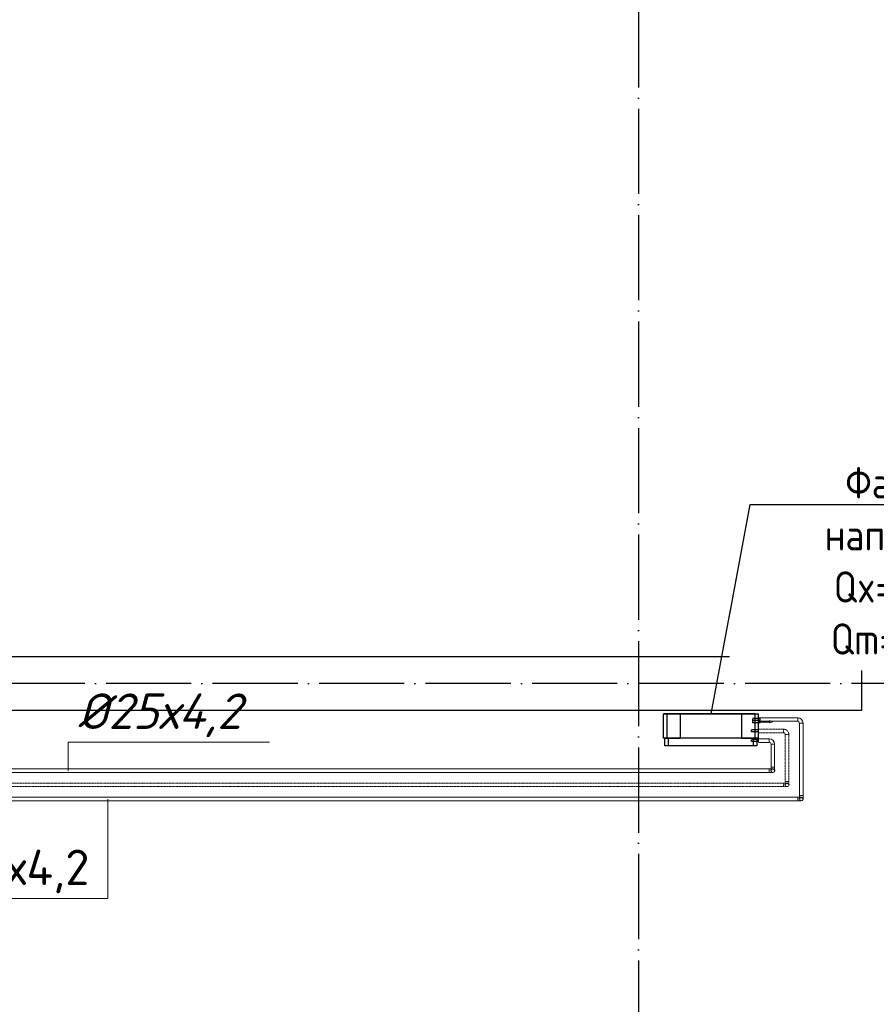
# Model space of a CAD drawing. Header units: millimetres. Extents: x 9824119 to 13672909, y -72394 to 462135.
# Tile 257 of 656: x 10115890 to 10121923, y 16346 to 23283. Entities that reach past the tile are written whole.
import ezdxf
from ezdxf import colors
from ezdxf.entities.mleader import LeaderData, LeaderLine
from ezdxf.math import Vec2, Vec3

# ---------------------------------------------------------------- set-up
doc = ezdxf.new("R2010")
doc.units = ezdxf.units.MM
for name, pattern in [('ACAD_ISO04W100', [30, 24, -3, 0, -3]), ('Hidden', [3, 2, -1]), ('UnderFloor', [7.5, 6, -1.5])]:
    doc.linetypes.add(name, pattern=pattern)
for name, color, linetype in [('MAGI_GENERAL', 7, 'Continuous'), ('PIPE-H1', 7, 'Continuous'), ('PIPE-H1-COMPONENT-', 7, 'Continuous'), ('PIPE-H1-TEXT', 7, 'Continuous')]:
    doc.layers.add(name, color=color, linetype=linetype)
doc.layers.add('Наружни стен', color=7, linetype='Continuous', lineweight=70)
doc.layers.add('Оси', color=1, linetype='ACAD_ISO04W100', lineweight=0)
doc.styles.add('ICOCPEUR', font='isocpeur.ttf')
doc.styles.add('ISOCPEUR', font='isocpeui.ttf')
doc.styles.add('СПДС', font='isocpeur.ttf')

# ---------------------------------------------------------------- blocks, each defined once
blk = doc.blocks.new('вамавммммммм')
at = {"color": 253, "lineweight": 25}
for p, q in [((1600218.4, 1422907.9), (1607798.4, 1422907.9)), ((1607798.4, 1422527.9), (1599198.4, 1422527.9))]:
    blk.add_line(p, q, dxfattribs=at)
at = {"layer": 'Наружни стен', "color": 253, "lineweight": 25}
blk.add_line((1607798.4, 1422907.9), (1607798.4, 1422527.9), dxfattribs=at)
at = {"layer": 'Оси', "color": 18, "lineweight": 25, "ltscale": 25, "true_color": 0x000000}
for p, q in [((1606228.4, 1429017.9), (1606228.4, 1409318.2)), ((1609828.4, 1422717.9), (1570469.5, 1422717.9))]:
    blk.add_line(p, q, dxfattribs=at)
blk = doc.blocks.new('_None')
blk = doc.blocks.new('*U4139')
at = {"layer": 'PIPE-H1-TEXT', "color": 7, "linetype": 'Continuous', "lineweight": 15}
for p, q in [((10116230.8, 17992.2, 12.5), (10116230.8, 18192.2, 12.5)), ((10116230.8, 18192.2, 12.5), (10117649.4, 18192.2, 12.5))]:
    blk.add_line(p, q, dxfattribs=at)
at = {"layer": 'PIPE-H1-TEXT', "color": 102, "linetype": 'Continuous', "lineweight": 15, "style": 'ISOCPEUR'}
blk.add_text('%%c25х4,2', height=250, dxfattribs=at).set_placement((10116299.3, 18286.5, 12.5))
blk = doc.blocks.new('*U4153')
at = {"layer": 'PIPE-H1-TEXT', "color": 7, "linetype": 'Continuous', "lineweight": 15}
for p, q in [((10116510.3, 17792.2, 12.5), (10116510.3, 17092.2, 12.5)), ((10116510.3, 17092.2, 12.5), (10115160.7, 17092.2, 12.5))]:
    blk.add_line(p, q, dxfattribs=at)
at = {"layer": 'PIPE-H1-TEXT', "color": 1, "linetype": 'Continuous', "lineweight": 15, "style": 'ICOCPEUR'}
blk.add_text('%%c25х4,2', height=250, dxfattribs=at).set_placement((10115229.3, 17186.4, 12.5))
blk = doc.blocks.new('*U4242')
at = {"layer": 'PIPE-H1', "color": 82, "linetype": 'Continuous', "lineweight": 20, "extrusion": (-1, 0, 0)}
blk.add_ellipse((10121169.1, 17992.2, 12.5), major_axis=(0, -12.5), ratio=1, start_param=0, end_param=3.141593, dxfattribs=at)
at = {"layer": 'PIPE-H1', "color": 82, "linetype": 'Continuous', "lineweight": 20, "extrusion": (0, -1, 0)}
for centre in [(10121169.1, 18004.7, 37.5), (10121169.1, 17979.7, 37.5)]:
    blk.add_ellipse(centre, major_axis=(0, 0, -25), ratio=1, start_param=0, end_param=1.570796, dxfattribs=at)
blk = doc.blocks.new('*U4243')
at = {"layer": 'PIPE-H1', "color": 82, "linetype": 'Continuous', "lineweight": 20}
for p, q in [((10121169.1, 18004.7, 12.5), (10109288.3, 18004.7, 12.5)), ((10121169.1, 17979.7, 12.5), (10109288.3, 17979.7, 12.5))]:
    blk.add_line(p, q, dxfattribs=at)
blk = doc.blocks.new('*U4244')
at = {"layer": 'PIPE-H1', "color": 7, "linetype": 'Continuous', "lineweight": -3}
blk.add_line((10121194.1, 17992.2, 285), (10121194.1, 17992.2, 284), dxfattribs=at)
blk = doc.blocks.new('*U4245')
at = {"layer": 'PIPE-H1', "color": 82, "linetype": 'Continuous', "lineweight": 20, "extrusion": (0, 1, 0)}
blk.add_ellipse((10121194.1, 18017.2, 560), major_axis=(-12.5, 0), ratio=1, start_param=0, end_param=3.141593, dxfattribs=at)
at = {"layer": 'PIPE-H1', "color": 82, "linetype": 'Continuous', "lineweight": 20, "extrusion": (1, 0, 0)}
for centre in [(10121181.6, 18017.2, 535), (10121206.6, 18017.2, 535)]:
    blk.add_ellipse(centre, major_axis=(0, 0, 25), ratio=1, start_param=0, end_param=1.570796, dxfattribs=at)
at = {"layer": 'PIPE-H1', "color": 1, "linetype": 'UnderFloor', "lineweight": -3, "extrusion": (0, 0, -1)}
blk.add_ellipse((10121194.1, 17992.2, 535), major_axis=(-12.5, 0), ratio=1, start_param=0, end_param=3.141593, dxfattribs=at)
at = {"layer": 'PIPE-H1', "color": 82, "linetype": 'Continuous', "lineweight": 20, "extrusion": (0, 0, -1)}
blk.add_ellipse((10121194.1, 17992.2, 535), major_axis=(12.5, 0), ratio=1, start_param=0, end_param=3.141593, dxfattribs=at)
blk = doc.blocks.new('*U4246')
at = {"layer": 'PIPE-H1', "color": 82, "linetype": 'Continuous', "lineweight": 20}
for p, q in [((10121181.6, 18179.5, 560), (10121181.6, 18017.2, 560)), ((10121206.6, 18179.5, 560), (10121206.6, 18017.2, 560))]:
    blk.add_line(p, q, dxfattribs=at)
blk = doc.blocks.new('*U4247')
at = {"layer": 'PIPE-H1', "color": 82, "linetype": 'Continuous', "lineweight": 20}
for major_axis in [(37.5, 0), (12.5, 0)]:
    blk.add_ellipse((10121169.1, 18179.5, 560), major_axis=major_axis, ratio=1, start_param=0, end_param=1.570796, dxfattribs=at)
at = {"layer": 'PIPE-H1', "color": 82, "linetype": 'Continuous', "lineweight": 20, "extrusion": (-1, 0, 0)}
blk.add_ellipse((10121169.1, 18204.5, 560), major_axis=(0, -12.5), ratio=1, start_param=0, end_param=3.141593, dxfattribs=at)
at = {"layer": 'PIPE-H1', "color": 82, "linetype": 'Continuous', "lineweight": 20, "extrusion": (0, -1, 0)}
blk.add_ellipse((10121194.1, 18179.5, 560), major_axis=(12.5, 0), ratio=1, start_param=0, end_param=3.141593, dxfattribs=at)
blk = doc.blocks.new('*U4248')
at = {"layer": 'PIPE-H1', "color": 82, "linetype": 'Continuous', "lineweight": 20}
for p, q in [((10121094.1, 18217, 560), (10121169.1, 18217, 560)), ((10121094.1, 18192, 560), (10121169.1, 18192, 560))]:
    blk.add_line(p, q, dxfattribs=at)
blk = doc.blocks.new('*U4341')
at = {"layer": 'PIPE-H1', "color": 5, "linetype": 'Hidden', "lineweight": 20, "extrusion": (-1, 0, 0)}
blk.add_ellipse((10121269.1, 17892.2, 12.5), major_axis=(0, -12.5), ratio=1, start_param=0, end_param=3.141593, dxfattribs=at)
at = {"layer": 'PIPE-H1', "color": 5, "linetype": 'Hidden', "lineweight": 20, "extrusion": (0, -1, 0)}
for centre in [(10121269.1, 17904.7, 37.5), (10121269.1, 17879.7, 37.5)]:
    blk.add_ellipse(centre, major_axis=(0, 0, -25), ratio=1, start_param=0, end_param=1.570796, dxfattribs=at)
blk = doc.blocks.new('*U4342')
at = {"layer": 'PIPE-H1', "color": 5, "linetype": 'Hidden', "lineweight": 20}
for p, q in [((10121269.1, 17904.7, 12.5), (10109388.3, 17904.7, 12.5)), ((10121269.1, 17879.7, 12.5), (10109388.3, 17879.7, 12.5))]:
    blk.add_line(p, q, dxfattribs=at)
blk = doc.blocks.new('*U4343')
at = {"layer": 'PIPE-H1', "color": 7, "linetype": 'Continuous', "lineweight": -3}
for p, q in [((10121294.1, 17892.2, 300), (10121294.1, 17892.2, 299)), ((10121294.1, 17892.2, 50), (10121294.1, 17892.2, 49))]:
    blk.add_line(p, q, dxfattribs=at)
blk = doc.blocks.new('*U4344')
at = {"layer": 'PIPE-H1', "color": 5, "linetype": 'Hidden', "lineweight": 20, "extrusion": (0, 1, 0)}
blk.add_ellipse((10121294.1, 17917.2, 575), major_axis=(-12.5, 0), ratio=1, start_param=0, end_param=3.141593, dxfattribs=at)
at = {"layer": 'PIPE-H1', "color": 5, "linetype": 'Hidden', "lineweight": 20, "extrusion": (1, 0, 0)}
for centre in [(10121281.6, 17917.2, 550), (10121306.6, 17917.2, 550)]:
    blk.add_ellipse(centre, major_axis=(0, 0, 25), ratio=1, start_param=0, end_param=1.570796, dxfattribs=at)
at = {"layer": 'PIPE-H1', "color": 1, "linetype": 'UnderFloor', "lineweight": -3, "extrusion": (0, 0, -1)}
blk.add_ellipse((10121294.1, 17892.2, 550), major_axis=(-12.5, 0), ratio=1, start_param=0, end_param=3.141593, dxfattribs=at)
at = {"layer": 'PIPE-H1', "color": 5, "linetype": 'Hidden', "lineweight": 20, "extrusion": (0, 0, -1)}
blk.add_ellipse((10121294.1, 17892.2, 550), major_axis=(12.5, 0), ratio=1, start_param=0, end_param=3.141593, dxfattribs=at)
blk = doc.blocks.new('*U4345')
at = {"layer": 'PIPE-H1', "color": 5, "linetype": 'Hidden', "lineweight": 20}
for p, q in [((10121281.6, 18247.5, 575), (10121281.6, 17917.2, 575)), ((10121306.6, 18247.5, 575), (10121306.6, 17917.2, 575))]:
    blk.add_line(p, q, dxfattribs=at)
blk = doc.blocks.new('*U4346')
at = {"layer": 'PIPE-H1', "color": 5, "linetype": 'Hidden', "lineweight": 20}
for major_axis in [(37.5, 0), (12.5, 0)]:
    blk.add_ellipse((10121269.1, 18247.5, 575), major_axis=major_axis, ratio=1, start_param=0, end_param=1.570796, dxfattribs=at)
at = {"layer": 'PIPE-H1', "color": 5, "linetype": 'Hidden', "lineweight": 20, "extrusion": (-1, 0, 0)}
blk.add_ellipse((10121269.1, 18272.5, 575), major_axis=(0, -12.5), ratio=1, start_param=0, end_param=3.141593, dxfattribs=at)
at = {"layer": 'PIPE-H1', "color": 5, "linetype": 'Hidden', "lineweight": 20, "extrusion": (0, -1, 0)}
blk.add_ellipse((10121294.1, 18247.5, 575), major_axis=(12.5, 0), ratio=1, start_param=0, end_param=3.141593, dxfattribs=at)
blk = doc.blocks.new('*U4347')
at = {"layer": 'PIPE-H1', "color": 5, "linetype": 'Hidden', "lineweight": 20}
for p, q in [((10121094.1, 18285, 575), (10121269.1, 18285, 575)), ((10121094.1, 18260, 575), (10121269.1, 18260, 575))]:
    blk.add_line(p, q, dxfattribs=at)
blk = doc.blocks.new('*U4348')
at = {"layer": 'PIPE-H1', "color": 1, "linetype": 'Continuous', "lineweight": 20, "extrusion": (-1, 0, 0)}
blk.add_ellipse((10121369.1, 17792.2, 12.5), major_axis=(0, -12.5), ratio=1, start_param=0, end_param=3.141593, dxfattribs=at)
at = {"layer": 'PIPE-H1', "color": 1, "linetype": 'Continuous', "lineweight": 20, "extrusion": (0, -1, 0)}
for centre in [(10121369.1, 17804.7, 37.5), (10121369.1, 17779.7, 37.5)]:
    blk.add_ellipse(centre, major_axis=(0, 0, -25), ratio=1, start_param=0, end_param=1.570796, dxfattribs=at)
blk = doc.blocks.new('*U4349')
at = {"layer": 'PIPE-H1', "color": 1, "linetype": 'Continuous', "lineweight": 20}
for p, q in [((10121369.1, 17804.7, 12.5), (10109488.3, 17804.7, 12.5)), ((10121369.1, 17779.7, 12.5), (10109488.3, 17779.7, 12.5))]:
    blk.add_line(p, q, dxfattribs=at)
blk = doc.blocks.new('*U4350')
at = {"layer": 'PIPE-H1', "color": 7, "linetype": 'Continuous', "lineweight": -3}
blk.add_line((10121394.1, 17792.2, 146), (10121394.1, 17792.2, 145), dxfattribs=at)
blk = doc.blocks.new('*U4351')
at = {"layer": 'PIPE-H1', "color": 1, "linetype": 'Continuous', "lineweight": 20, "extrusion": (0, 1, 0)}
blk.add_ellipse((10121394.1, 17817.2, 421), major_axis=(-12.5, 0), ratio=1, start_param=0, end_param=3.141593, dxfattribs=at)
at = {"layer": 'PIPE-H1', "color": 1, "linetype": 'Continuous', "lineweight": 20, "extrusion": (1, 0, 0)}
for centre in [(10121381.6, 17817.2, 396), (10121406.6, 17817.2, 396)]:
    blk.add_ellipse(centre, major_axis=(0, 0, 25), ratio=1, start_param=0, end_param=1.570796, dxfattribs=at)
at = {"layer": 'PIPE-H1', "color": 1, "linetype": 'UnderFloor', "lineweight": -3, "extrusion": (0, 0, -1)}
blk.add_ellipse((10121394.1, 17792.2, 396), major_axis=(-12.5, 0), ratio=1, start_param=0, end_param=3.141593, dxfattribs=at)
at = {"layer": 'PIPE-H1', "color": 1, "linetype": 'Continuous', "lineweight": 20, "extrusion": (0, 0, -1)}
blk.add_ellipse((10121394.1, 17792.2, 396), major_axis=(12.5, 0), ratio=1, start_param=0, end_param=3.141593, dxfattribs=at)
blk = doc.blocks.new('*U4352')
at = {"layer": 'PIPE-H1', "color": 1, "linetype": 'Continuous', "lineweight": 20}
for p, q in [((10121381.6, 18327.5, 421), (10121381.6, 17817.2, 421)), ((10121406.6, 18327.5, 421), (10121406.6, 17817.2, 421))]:
    blk.add_line(p, q, dxfattribs=at)
blk = doc.blocks.new('*U4353')
at = {"layer": 'PIPE-H1', "color": 1, "linetype": 'Continuous', "lineweight": 20}
for major_axis in [(37.5, 0), (12.5, 0)]:
    blk.add_ellipse((10121369.1, 18327.5, 421), major_axis=major_axis, ratio=1, start_param=0, end_param=1.570796, dxfattribs=at)
at = {"layer": 'PIPE-H1', "color": 1, "linetype": 'Continuous', "lineweight": 20, "extrusion": (-1, 0, 0)}
blk.add_ellipse((10121369.1, 18352.5, 421), major_axis=(0, -12.5), ratio=1, start_param=0, end_param=3.141593, dxfattribs=at)
at = {"layer": 'PIPE-H1', "color": 1, "linetype": 'Continuous', "lineweight": 20, "extrusion": (0, -1, 0)}
blk.add_ellipse((10121394.1, 18327.5, 421), major_axis=(12.5, 0), ratio=1, start_param=0, end_param=3.141593, dxfattribs=at)
blk = doc.blocks.new('*U4354')
at = {"layer": 'PIPE-H1', "color": 1, "linetype": 'Continuous', "lineweight": 20}
for p, q in [((10121094.1, 18365, 421), (10121369.1, 18365, 421)), ((10121094.1, 18340, 421), (10121369.1, 18340, 421))]:
    blk.add_line(p, q, dxfattribs=at)
blk = doc.blocks.new('*U4639')
at = {"layer": 'PIPE-H1-COMPONENT-', "color": 7, "linetype": 'Continuous', "lineweight": -3}
blk.add_line((10121094.1, 18352.5, 421), (10121094.1, 18352.5, 420), dxfattribs=at)
blk = doc.blocks.new('*U4640')
at = {"layer": 'PIPE-H1-COMPONENT-', "color": 11, "linetype": 'Continuous', "lineweight": 20}
for p, q in [((10121174.1, 18340.5, 360), (10121094.1, 18340.5, 360)), ((10121094.1, 18340.5, 360), (10121094.1, 18334.5, 360)), ((10121094.1, 18334.5, 360), (10121174.1, 18334.5, 360)), ((10121194.1, 18337.5, 360), (10121174.1, 18346.5, 360)), ((10121174.1, 18346.5, 360), (10121174.1, 18340.5, 360)), ((10121174.1, 18328.5, 360), (10121194.1, 18337.5, 360)), ((10121174.1, 18334.5, 360), (10121174.1, 18328.5, 360))]:
    blk.add_line(p, q, dxfattribs=at)
at = {"layer": 'PIPE-H1-COMPONENT-', "color": 11, "linetype": 'Continuous', "lineweight": 20, "extrusion": (1, 0, 0)}
blk.add_circle((18337.5, 360, 10121094.1), 7.5, dxfattribs=at)
blk = doc.blocks.new('*U4641')
at = {"layer": 'MAGI_GENERAL', "color": 1, "linetype": 'UnderFloor', "lineweight": -3}
for p, q in [((10120544.1, 18392.5, 100), (10120424.1, 18392.5, 100)), ((10120424.1, 18392.5, 100), (10120424.1, 18392.5)), ((10121069.1, 18392.5, 100), (10120424.1, 18392.5, 100)), ((10120424.1, 18392.5, 100), (10120424.1, 18392.5, 535.5)), ((10120544.1, 18222.5, 100), (10120544.1, 18392.5, 100)), ((10120544.1, 18392.5, 100), (10120544.1, 18392.5)), ((10120974.1, 18392.5, 100), (10120974.1, 18222.5, 100)), ((10121069.1, 18392.5, 100), (10120974.1, 18392.5, 100)), ((10120974.1, 18392.5, 100), (10120974.1, 18392.5)), ((10121094.1, 18330, 100), (10121094.1, 18392.5, 100)), ((10121094.1, 18392.5, 100), (10121094.1, 18392.5)), ((10121094.1, 18392.5, 535.5), (10121094.1, 18392.5, 100)), ((10121094.1, 18330, 100), (10121094.1, 18392.5, 100)), ((10121094.1, 18360, 421), (10121054.1, 18360, 421)), ((10121094.1, 18345, 421), (10121054.1, 18345, 421)), ((10121094.1, 18330, 360), (10121054.1, 18330, 360)), ((10121083.6, 18280, 575), (10121044.1, 18280, 575)), ((10121083.6, 18265, 575), (10121044.1, 18265, 575)), ((10121094.1, 18265, 100), (10121094.1, 18280, 100)), ((10121094.1, 18265, 535.5), (10121094.1, 18280, 535.5)), ((10121094.1, 18265, 100), (10121094.1, 18280, 100)), ((10120424.1, 18222.5, 100), (10120424.1, 18222.5)), ((10120424.1, 18222.5, 535.5), (10120424.1, 18222.5, 100)), ((10121059.1, 18222.5, 100), (10120434.1, 18222.5, 100)), ((10120434.1, 18222.5, 100), (10120434.1, 18222.5, 535.5)), ((10120434.1, 18222.5, 535.5), (10120449.1, 18222.5, 586.2)), ((10120434.1, 18222.5, 100), (10120544.1, 18222.5, 100)), ((10120434.1, 18222.5, 100), (10120459.1, 18222.5, 100)), ((10120544.1, 18222.5, 100), (10120544.1, 18222.5)), ((10120974.1, 18222.5, 100), (10121059.1, 18222.5, 100)), ((10120974.1, 18222.5, 100), (10120974.1, 18222.5)), ((10121076.8, 18212, 560), (10121044.1, 18212, 560)), ((10121076.8, 18197, 560), (10121044.1, 18197, 560)), ((10121059.1, 18222.5, 620), (10121069.1, 18222.5, 586.2)), ((10121084.1, 18222.5, 535.5), (10121084.1, 18222.5, 100)), ((10121084.1, 18197, 100), (10121084.1, 18222.5, 100)), ((10121084.1, 18222.5, 100), (10121094.1, 18222.5, 100)), ((10121084.1, 18222.5, 100), (10121094.1, 18222.5, 100)), ((10121084.1, 18197, 535.5), (10121084.1, 18212, 535.5)), ((10121094.1, 18222.5, 100), (10121094.1, 18222.5)), ((10121094.1, 18222.5, 100), (10121094.1, 18222.5, 535.5)), ((10120434.1, 18167.5, 535.5), (10120434.1, 18167.5, 100)), ((10121084.1, 18167.5, 100), (10121084.1, 18167.5, 535.5))]:
    blk.add_line(p, q, dxfattribs=at)
at = {"layer": 'MAGI_GENERAL', "color": 7, "linetype": 'Continuous', "lineweight": -3}
for p, q in [((10120424.1, 18222.5, 535.5), (10120424.1, 18392.5, 535.5)), ((10120424.1, 18392.5, 535.5), (10120449.1, 18392.5, 630)), ((10120449.1, 18222.5, 630), (10120449.1, 18392.5, 630)), ((10120449.1, 18392.5, 630), (10121069.1, 18392.5, 630)), ((10121069.1, 18222.5, 630), (10121069.1, 18392.5, 630)), ((10121069.1, 18392.5, 630), (10121094.1, 18392.5, 535.5)), ((10121094.1, 18280, 535.5), (10121094.1, 18392.5, 535.5)), ((10121104.1, 18360, 421), (10121094.1, 18360, 421)), ((10121104.1, 18345, 421), (10121094.1, 18345, 421)), ((10121104.1, 18330, 360), (10121094.1, 18330, 360)), ((10121094.1, 18280, 575), (10121083.6, 18280, 575)), ((10121094.1, 18265, 575), (10121083.6, 18265, 575)), ((10121094.1, 18222.5, 535.5), (10121094.1, 18265, 535.5)), ((10120449.1, 18222.5, 630), (10120424.1, 18222.5, 535.5)), ((10120434.1, 18167.5, 535.5), (10120434.1, 18222.5, 535.5)), ((10121069.1, 18222.5, 630), (10120449.1, 18222.5, 630)), ((10120459.1, 18167.5, 620), (10120459.1, 18222.5, 620)), ((10121059.1, 18167.5, 620), (10121059.1, 18222.5, 620)), ((10121094.1, 18222.5, 535.5), (10121069.1, 18222.5, 630)), ((10121094.1, 18212, 560), (10121076.8, 18212, 560)), ((10121094.1, 18197, 560), (10121076.8, 18197, 560)), ((10121084.1, 18212, 535.5), (10121084.1, 18222.5, 535.5)), ((10121084.1, 18167.5, 535.5), (10121084.1, 18197, 535.5)), ((10120459.1, 18167.5, 620), (10120434.1, 18167.5, 535.5)), ((10121059.1, 18167.5, 620), (10120459.1, 18167.5, 620)), ((10121084.1, 18167.5, 535.5), (10121059.1, 18167.5, 620))]:
    blk.add_line(p, q, dxfattribs=at)
at = {"layer": 'MAGI_GENERAL', "color": 1, "linetype": 'UnderFloor', "lineweight": -3, "extrusion": (-1, 0, 0)}
for centre in [(10121054.1, 18352.5, 421), (10121054.1, 18337.5, 360), (10121044.1, 18272.5, 575), (10121044.1, 18204.5, 560)]:
    blk.add_ellipse(centre, major_axis=(0, -7.5), ratio=1, start_param=0, end_param=3.141593, dxfattribs=at)
at = {"layer": 'MAGI_GENERAL', "color": 7, "linetype": 'Continuous', "lineweight": -3, "extrusion": (-1, 0, 0)}
for centre in [(10121104.1, 18352.5, 421), (10121104.1, 18337.5, 360), (10121094.1, 18272.5, 575), (10121094.1, 18204.5, 560)]:
    blk.add_ellipse(centre, major_axis=(0, -7.5), ratio=1, start_param=0, end_param=3.141593, dxfattribs=at)

msp = doc.modelspace()

# ---------------------------------------------------------------- block references
msp.add_blockref('вамавммммммм', (8514020.8, -1404111.5))
at = {"layer": 'PIPE-H1'}
for name in ['*U4352', '*U4347', '*U4346', '*U4345', '*U4248', '*U4247', '*U4246', '*U4243', '*U4242', '*U4245', '*U4244', '*U4342', '*U4341', '*U4344', '*U4343', '*U4349', '*U4348', '*U4351', '*U4350']:
    msp.add_blockref(name, (0, 0), dxfattribs=at)
at = {"layer": 'PIPE-H1-COMPONENT-'}
for name in ['*U4639', '*U4640']:
    msp.add_blockref(name, (0, 0), dxfattribs=at)
at = {"layer": 'PIPE-H1-TEXT'}
for name in ['*U4139', '*U4153']:
    msp.add_blockref(name, (0, 0), dxfattribs=at)

# ---------------------------------------------------------------- next in the draw order: leaders
at = {"color": 5, "lineweight": 25, "ltscale": 15}
ml = msp.add_multileader_mtext('Standard', dxfattribs=at)
ml.set_content('{\\fGOST Common|b0|i0|c204|p34;\\W0.9;\\C256;Фанкойл напольный Qx=1,6kBm Qm=2,1kBm}', color=14, style='СПДС')
ml.set_leader_properties()
ml.set_arrow_properties(name='NONE')
ml.build(insert=Vec2(0, 0))
ml.multileader.update_dxf_attribs({"text_left_attachment_type": 6, "text_right_attachment_type": 6, "dogleg_length": 0.36, "arrow_head_size": 100})
ctx = ml.context
ctx.base_point, ctx.char_height, ctx.arrow_head_size, ctx.plane_origin = Vec3(10121034.6, 19866.4, 630), 220, 100, Vec3(10110547.3, 33087.5, 630)
ctx.left_attachment, ctx.right_attachment, ctx.text_align_type = 6, 6, 1
notes = []
notes.append((ctx, [(1, (1, 1, 0), (10121034.2, 19866.4, 630), (1, 0), 0.36, [(1, [(10120759.1, 18392.5, 630)], 0, [])])]))
ctx.mtext.insert, ctx.mtext.width, ctx.mtext.defined_height, ctx.mtext.alignment, ctx.mtext.flow_direction = Vec3(10122218.9, 20130.4, 630), 2438.932, 630, 2, 5
ctx.mtext.has_bg_fill, ctx.mtext.bg_color, ctx.mtext.bg_scale_factor, ctx.mtext.bg_transparency, ctx.mtext.use_window_bg_color = 1, -1027028792, 1.5, 0, 1
for ctx, leaders in notes:
    for number, flags, end, landing, length, lines in leaders:
        leader = LeaderData()
        leader.index, (leader.has_last_leader_line, leader.has_dogleg_vector, leader.attachment_direction) = number, flags
        leader.last_leader_point, leader.dogleg_vector, leader.dogleg_length = Vec3(end), Vec3(landing), length
        for number, points, colour, breaks in lines:
            line = LeaderLine()
            line.index, line.vertices, line.color, line.breaks = number, Vec3.list(points), colors.encode_raw_color(colour), breaks
            leader.lines.append(line)
        ctx.leaders.append(leader)

# ---------------------------------------------------------------- next in the draw order: block references
at = {"layer": 'MAGI_GENERAL'}
msp.add_blockref('*U4641', (0, 0), dxfattribs=at)
at = {"layer": 'PIPE-H1'}
for name in ['*U4354', '*U4353']:
    msp.add_blockref(name, (0, 0), dxfattribs=at)

# ---------------------------------------------------------------- next in the draw order: texts
at = {"char_height": 300, "attachment_point": 1, "style": 'ISOCPEUR'}
for s, insert, width in [('\\pi13638.10589;{\\fISOCPEUR|b0|i0|c204|p34;\\H1.66667x;\\L\\C7;\\P\\pi10874.35036;\\H1.1x;Общие указания\\l\\P\\pi13638.10589;\\P\\pi-900,l1200,t1200;\\H0.72727x;1.^IПроект выполнен на основании задания заказчика и задания на проектирование архитектурно-строительных чертежей.\\P2.^IПроект соответствует действующим нормам :\\P\\pl900,t900;\\fSymbol|b0|i0|c2|p18;·^I\\fISOCPEUR|b0|i0|c204|p34;КМК 2. 04.05-97* "Отопление, вентиляция и кондиционирование воздуха".\\P\\fSymbol|b0|i0|c2|p18;·^I\\fISOCPEUR|b0|i0|c204|p34;ШНК 2.08.02-09* "Общественные здания и сооружение" \\P\\fSymbol|b0|i0|c2|p18;·^I\\fISOCPEUR|b0|i0|c204|p34;КМК 2.01.01-94 "Климатические и физико-геологические данные для проектирования".\\P\\fSymbol|b0|i0|c2|p18;·^I\\fISOCPEUR|b0|i0|c204|p34;КМК 2.01.04-97* "Строительная теплотехника".\\P\\fSymbol|b0|i0|c2|p18;·^I\\fISOCPEUR|b0|i0|c204|p34;ГОСТ 21.602-2003 "Правила выполнения рабочей документации отопления, вентиляции и кондиционирования".\\P\\fSymbol|b0|i0|c2|p18;·^I\\fISOCPEUR|b0|i0|c204|p34;ШНК \\fISOCPEUR|b0|i0|c186|p34;2.01.02-04\\fISOCPEUR|b0|i0|c204|p34; - \\fISOCPEUR|b0|i0|c186|p34;"\\fISOCPEUR|b0|i0|c204|p34;Пожарная безопасность зданий и сооружений\\fISOCPEUR|b0|i0|c186|p34;"\\fISOCPEUR|b0|i0|c204|p34;;\\P\\pl1200,t1200;3.^I  Расчетные параметры наружного воздуха для проектирования отопления, вентиляции и кондиционирования воздуха приняты по КМК 2.01.01-94.\\P\\pi-300,l300,tz;      Для проектирования отопления, вентиляции и кондиционирования воздуха: \\P\\pl1500,t1500;-^IХолодный  период  года Тн\\fISOCPEUR|b0|i0|c186|p34;=-14.0°C\\fISOCPEUR|b0|i0|c204|p34;; I=-12,4 кДж/кг (Парам. Б);\\P-^IТеплый  период  года Тн=33°C; I=55,7 кДж/кг  (Парам. А);\\P-^IТеплый  период  года Тн=37,5°C; I=65,2 кДж/кг (Парам. Б);\\P-^IСкорость ветра  - V=1,6 м/сек - холодный период;\\P-^IСкорость ветра  - V=1,9 м/сек - теплый  период;\\P-^IПродолжительность отопительного периода  Zот.пер.=129суток;\\P-^IСредняя температура отопительного периода  tот.пер.=2,7°C;\\P-^IБарометрическое давление в районе строительства Рбар=950 Гпа.\\P\\pi600,l0,tz;\\P\\pi11458.1097;\\LТЕПЛОСНАБЖЕНИЕ\\P\\pi13638.10589;\\l\\P\\pi0;\\C0;В качестве источника тепла выбран установленный во дворе здания тепловой насос, рассчитанный на работу в температурном режиме 40–30 °C.^J^JСистема отопления спроектирована как двухтрубная, в ней используются напольный фанкойл.\\P^JОсновным источником тепла является тепловой насос. \\P^JОсновное охлаждение осуществляется с помощью\\Pтепловых насосов. Для отвода конденсата, образующегося в фанкойлах, предусмотрены дренажные трубы. Основные водосточные и обратные трубы выполнены из полипропилена. \\P\\pi600;^JОсновные подающие и обратные трубы выполнены из полипропилена. Слив воды из системы осуществляется через регулировочный узел. Для снижения теплопотерь через трубы выполнены работы по теплоизоляции.\\C7; \\P\\pi12278.10827;\\LОТОПЛЕНИЕ\\l\\P\\pi0;  Для достижения  комфортных условий в зимнее время и компенсации теплопотерь в помещениях установлены \\C0;фанкойл\\C7;ы обеспечивающие в помещениях нормируемую температуру воздуха:\\P\\pi-300,l1500,t1500;-^IКабинет врача +20°C.\\P-^IЗал       +22°C.\\P-^IФизиотерапия     +21°C.\\P\\pi0,l0,tz;   На каждом приборе предусматривается устанавка термостатического клапана и запорного крана. Рекомендуется применить трубопроводы стабильные полипропиленовые. Система теплоснабжения \\C0;фанкойл\\C7;ов двухтрубная с принудительной циркуляцией, горизонтальная. Удаление воздуха осуществляется из воздухоспускных кранов установленных в \\C0;фанкойл\\C7;ах. Все монтажные и наладочные работы проводить в соответствии с нормативными документами и инструкциям фирм-изготовителя.}', (9986122.2, 27067.1), 27276.212), ('{\\fISOCPEUR|b0|i0|c204|p34;\\C7;^I\\A1;\\L\\P\\pi10515.36534;\\H1.33333x;ВЕНТИЛЯЦИЯ\\P\\pi0;\\l^IВ здании предусмотрена приточно-вытяжная вентиляция с естественным и \\Pмеханическим побуждением, для функционально различных и конструктивно раздельных групп \\Pпомещений.   ^I  \\P^IТакже предусматривается естественная вентиляция с удалением и поступлением воздуха через окна и двери.\\P^IУдаление воздуха из помещений производится с помощью вытяжных решеток.\\P^IМатериал воздуховодов - тонколистовая оцинкованная сталь по ГОСТ 14918-80.\\P^IВоздуховоды систем вытяжной вентиляции выполняются класса "Н" (нормально плотный).\\P^IМонтаж систем вентиляции выполнить в соответствии с \\A0;КМК 3.05.01.-9\\A1;7\\P\\A0;\\L\\P\\pi12075.36144;\\P\\pi7995.37164;ПРИМЕЧАНИЯ (ТЕПЛОСНАБЖЕНИЕ)\\P\\pi-900,l900,t900;\\l1.^IЧертеж читать совместно со спецификацией и с другими разделами проекта.\\P2.^IМонтаж оборудования и трубопроводов производить в соответствии с местными \\P\\pi0;действующими нормами и правилами, и требованиями завода-изготовителя оборудования.\\P\\pi-900;3.^IТрубопроводы системы теплоснабжения радиаторов приняты полипропиленовыми.\\P4.^IНа планах и схемах указаны наружный диаметр и толщина стенки полипропиленовых \\P\\pi0;трубопроводов.\\P\\pi-900;5.^IПриборы и трубопроводы нанесены условно.\\P6.^IУклон трубопроводов выполнить согласно схемам в сторону ближайшего вертикального \\P\\pi0;стояка.\\P\\pi-900;7.^IВсе отметки указаны от уровня пола этажа. \\P8.^IКрепить трубу в штробе каждые 2 метра.\\P9.^IТрубопроводы отопления, прокладываемые в полу покрыть трубчатой тепловой изоляцией \\P\\pi0;из вспученного полителена "Isocom" толщиной 9 мм.\\P\\pi-900;10.^IДиаметры запорно-регулирующей арматуры и фильтров соответствуют диаметру \\P\\pi0;трубопроводов, если не указано иное.\\P\\pi3390,l600,tz;\\P\\pi5455.37799,l0;\\LПРИМЕЧАНИЯ (ВЕНТИЛЯЦИЯ И КОНДИЦИОНИРОВАНИЕ)\\l\\P\\pi-900,l900,t900;1.^IВентиляционные системы показаны условно.\\P2.^IЧертеж читать совместно со спецификацией и остальными разделами проекта \\P3.^IВсе неплотности при пересечении инженерными коммуникациями огнестойких стен, \\P\\pi0;перекрытий и перегородок заделать материалами, соответствующими по степени \\Pогнестойкости пересекаемым ограждениям.\\P\\pi-900;4.^IВ сан-узлах двери не оборудованные переточными решетками, предусмотреть с \\P\\pi0;подрезкой дверного полотна, высота щели не менее 20 мм. Если конструкция дверей не \\Pпозволяет предусмотреть щели в нижней части, то необходимо выполнить установку \\Pжалюзийной решетки в нижней половине двери.\\P\\pi-900;5.^IРазместить все приборы для измерения температуры, давления и скорости потока в \\P\\pi0;доступных местах с прямыми секциями труб или воздуховодов наверху или внизу, \\Pсогласно рекомендациям завода изготовителя для точности показаний.\\P\\pi-900;6.^IУстановить расположение диффузоров, отдушин и вентиляционных решеток согласно \\P\\pi0;архитектурным планам потолка, освещения и другим деталям/узлам потолка и \\Pвыполнить незначительные изменения для обеспечения соответствия.\\P\\pi-900;7.^IМонтаж оборудования выполнить в соответствии с местными нормами и правилами, а \\P\\pi0;так же требованиями завода-изготовителя оборудования \\P\\pi-900;8.^IВсе отметки оборудований даны от пола этажа.\\P}', (10015733.6, 26003.4), 24350.724)]:
    msp.add_mtext(s, dxfattribs=dict(at, insert=insert, width=width))

doc.saveas('drawing.dxf')
